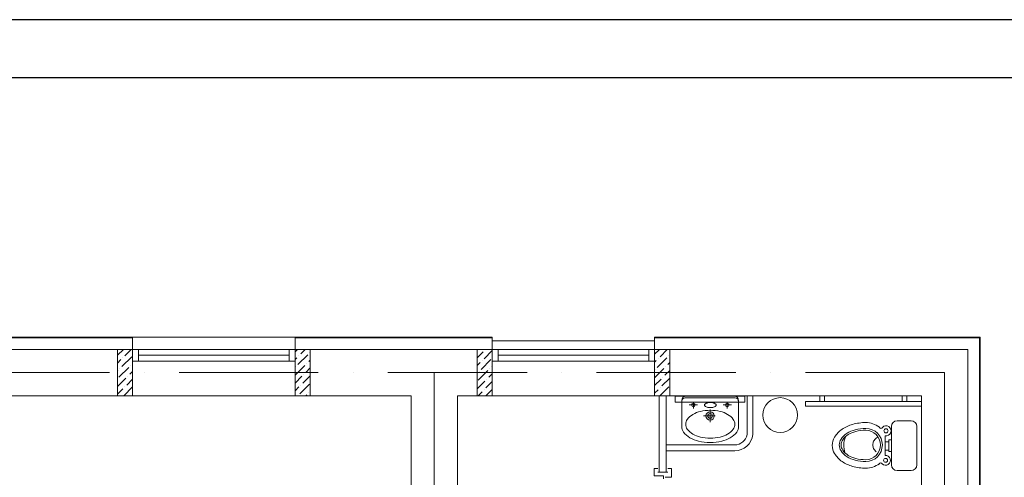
# Model space of a CAD drawing. Header units: millimetres. Extents: x 1114507 to 93926427, y 174473 to 817039.
# Tile 274 of 483: x 1742304 to 1750793, y 781521 to 785472. Entities that reach past the tile are written whole.
import ezdxf

# ---------------------------------------------------------------- set-up
doc = ezdxf.new("R2010")
doc.units = ezdxf.units.MM
doc.linetypes.add('ACAD_ISO10W100', pattern=[18, 12, -3, 0, -3])
doc.layers.add('АСО-стены кирпич 380 мм', color=7, linetype='Continuous', lineweight=35, true_color=0x745739)
doc.layers.add('размеры', color=12, linetype='Continuous', lineweight=15)
doc.layers.add('Сантехника', color=150, linetype='Continuous', lineweight=13)

# ---------------------------------------------------------------- blocks, each defined once
blk = doc.blocks.new('blokqav2mak')
at = {"color": 252, "lineweight": 0, "ltscale": 100}
for p, q in [((1565682, 782732.1), (1564182, 782732.1)), ((1565682, 782625.1), (1565682, 782732.1)), ((1568782, 782732.1), (1567082, 782732.1)), ((1567082, 782625.1), (1567082, 782732.1)), ((1572989, 782732.1), (1570182, 782732.1)), ((1572989, 775325.1), (1572989, 782732.1))]:
    blk.add_line(p, q, dxfattribs=at)
at = {"color": 32, "lineweight": 0, "ltscale": 100}
for p, q in [((1565682, 782725.1), (1564182, 782725.1)), ((1568782, 782725.1), (1567082, 782725.1)), ((1572982, 782725.1), (1570182, 782725.1)), ((1572982, 775325.1), (1572982, 782725.1))]:
    blk.add_line(p, q, dxfattribs=at)
at = {"lineweight": 0, "ltscale": 100}
for p, q in [((1567082, 782732.1), (1565682, 782732.1)), ((1565682, 782625.1), (1564182, 782625.1)), ((1565682, 782625.1), (1565682, 782225.1)), ((1568782, 782625.1), (1567082, 782625.1)), ((1567082, 782625.1), (1567082, 782225.1)), ((1570182, 782700.1), (1568782, 782700.1)), ((1568782, 782225.1), (1568782, 782625.1)), ((1572882, 782625.1), (1570182, 782625.1)), ((1570182, 782225.1), (1570182, 782625.1)), ((1572882, 775325.1), (1572882, 782625.1)), ((1565682, 782225.1), (1564182, 782225.1)), ((1567082, 782225.1), (1565682, 782225.1)), ((1568082, 782225.1), (1567082, 782225.1)), ((1568082, 776325.1), (1568082, 782225.1)), ((1568782, 782225.1), (1568482, 782225.1)), ((1568482, 776325.1), (1568482, 782225.1)), ((1570182, 782225.1), (1568782, 782225.1)), ((1572482, 782225.1), (1570182, 782225.1)), ((1570958.2, 782221.3), (1570358.2, 782221.3)), ((1570358.2, 782221.3), (1570358.2, 782171.3)), ((1570958.2, 782171.3), (1570958.2, 782221.3)), ((1570978.5, 782225.1), (1570978.5, 781889.9)), ((1571028.5, 782225.1), (1571028.5, 781889.9)), ((1572482, 775325.1), (1572482, 782225.1)), ((1570358.2, 782171.3), (1570958.2, 782171.3)), ((1570282, 781800.9), (1570872.3, 781800.9)), ((1570282, 781750.9), (1570872.3, 781750.9))]:
    blk.add_line(p, q, dxfattribs=at)
at = {"color": 251, "lineweight": 0, "ltscale": 100, "true_color": 0x4a4a4a}
for p, q in [((1568782, 782625.1), (1568782, 782732.1)), ((1570182, 782625.1), (1570182, 782732.1))]:
    blk.add_line(p, q, dxfattribs=at)
at = {"linetype": 'Continuous', "lineweight": 0, "ltscale": 100}
for p, q in [((1565552, 782575.5, 0), (1565601.7, 782625.1, 0)), ((1565614.6, 782570.6, 0), (1565669, 782625.1, 0)), ((1567082, 782604.9, 0), (1567102.3, 782625.1, 0)), ((1567132, 782587.5, 0), (1567169.6, 782625.1, 0)), ((1568652, 782621.2, 0), (1568656, 782625.1, 0)), ((1568719.4, 782621.2, 0), (1568719.4, 782621.2, 0)), ((1570182, 782583.2, 0), (1570220, 782621.2, 0)), ((1570228.4, 782562.2, 0), (1570291.3, 782625.1, 0)), ((1565552, 782508.1, 0), (1565580.9, 782537, 0)), ((1565589.3, 782478, 0), (1565673.5, 782562.2, 0)), ((1565597.7, 782553.8, 0), (1565597.7, 782553.8, 0)), ((1567082, 782537.5, 0), (1567098.3, 782553.8, 0)), ((1567106.7, 782494.9, 0), (1567190.9, 782579.1, 0)), ((1567115.2, 782570.6, 0), (1567115.2, 782570.6, 0)), ((1567199.4, 782520.1, 0), (1567212, 782532.8, 0)), ((1567207.8, 782595.9, 0), (1567207.8, 782595.9, 0)), ((1568652, 782553.8, 0), (1568702.5, 782604.3, 0)), ((1568685.7, 782452.8, 0), (1568769.9, 782537, 0)), ((1568710.9, 782545.4, 0), (1568782, 782616.5, 0)), ((1570203.1, 782469.6, 0), (1570287.3, 782553.8, 0)), ((1570211.5, 782545.4, 0), (1570211.5, 782545.4, 0)), ((1570304.1, 782570.6, 0), (1570304.1, 782570.6, 0)), ((1565564.1, 782385.4, 0), (1565648.2, 782469.6, 0)), ((1565572.5, 782461.2, 0), (1565572.5, 782461.2, 0)), ((1565665.1, 782486.5, 0), (1565665.1, 782486.5, 0)), ((1565681.9, 782503.3, 0), (1565682, 782503.4, 0)), ((1567082, 782402.8, 0), (1567165.7, 782486.5, 0)), ((1567089.9, 782478, 0), (1567089.9, 782478, 0)), ((1567174.1, 782427.5, 0), (1567212, 782465.5, 0)), ((1567182.5, 782503.3, 0), (1567182.5, 782503.3, 0)), ((1568652, 782486.5, 0), (1568677.3, 782511.7, 0)), ((1568694.1, 782528.6, 0), (1568694.1, 782528.6, 0)), ((1568761.5, 782461.2, 0), (1568761.5, 782461.2, 0)), ((1568778.3, 782478, 0), (1568782, 782481.8, 0)), ((1570182, 782515.9, 0), (1570194.7, 782528.6, 0)), ((1570182, 782381.2, 0), (1570262.1, 782461.2, 0)), ((1570186.3, 782452.8, 0), (1570186.3, 782452.8, 0)), ((1570278.9, 782478, 0), (1570278.9, 782478, 0)), ((1570295.7, 782494.9, 0), (1570312, 782511.2, 0)), ((1565552, 782440.8, 0), (1565555.6, 782444.4, 0)), ((1565552, 782306.1, 0), (1565623, 782377, 0)), ((1565631.4, 782318.1, 0), (1565682, 782368.7, 0)), ((1565639.8, 782393.8, 0), (1565639.8, 782393.8, 0)), ((1565656.7, 782410.7, 0), (1565682, 782436.1, 0)), ((1567082, 782335.5, 0), (1567140.4, 782393.8, 0)), ((1567148.8, 782334.9, 0), (1567212, 782398.1, 0)), ((1567157.3, 782410.7, 0), (1567157.3, 782410.7, 0)), ((1568660.4, 782360.2, 0), (1568744.6, 782444.4, 0)), ((1568668.9, 782435.9, 0), (1568668.9, 782435.9, 0)), ((1568736.2, 782368.6, 0), (1568736.2, 782368.6, 0)), ((1568753, 782385.4, 0), (1568782, 782414.4, 0)), ((1570182, 782313.8, 0), (1570236.8, 782368.6, 0)), ((1570245.2, 782309.7, 0), (1570312, 782376.5, 0)), ((1570253.6, 782385.4, 0), (1570253.6, 782385.4, 0)), ((1570270.5, 782402.3, 0), (1570312, 782443.8, 0)), ((1565552, 782238.7, 0), (1565597.7, 782284.4, 0)), ((1565606.2, 782225.5, 0), (1565682, 782301.4, 0)), ((1565614.6, 782301.2, 0), (1565614.6, 782301.2, 0)), ((1567082, 782268.1, 0), (1567115.2, 782301.2, 0)), ((1567123.6, 782242.3, 0), (1567207.8, 782326.5, 0)), ((1567132, 782318.1, 0), (1567132, 782318.1, 0)), ((1568652, 782284.4, 0), (1568719.4, 782351.8, 0)), ((1568727.4, 782225.1, 0), (1568782, 782279.7, 0)), ((1568727.8, 782292.8, 0), (1568782, 782347.1, 0)), ((1570228, 782225.1, 0), (1570304.1, 782301.2, 0)), ((1570228.4, 782292.8, 0), (1570228.4, 782292.8, 0)), ((1565681.9, 782233.9, 0), (1565681.9, 782233.9, 0)), ((1567106.7, 782225.5, 0), (1567106.7, 782225.5, 0)), ((1567173.7, 782225.1, 0), (1567182.5, 782233.9, 0)), ((1567199.4, 782250.7, 0), (1567199.4, 782250.7, 0)), ((1568660.1, 782225.1, 0), (1568694.1, 782259.1, 0)), ((1568710.9, 782276, 0), (1568710.9, 782276, 0)), ((1570182, 782246.5, 0), (1570211.5, 782276, 0)), ((1570295.7, 782225.5, 0), (1570295.7, 782225.5, 0))]:
    blk.add_line(p, q, dxfattribs=at)
at = {"color": 5, "lineweight": 0}
for p, q in [((1565732, 782625.1), (1565682, 782625.1)), ((1565682, 782625.1), (1565682, 782525.1)), ((1567032, 782625.1), (1565732, 782625.1)), ((1565732, 782525.1), (1565732, 782625.1)), ((1567032, 782525.1), (1567032, 782625.1)), ((1567032, 782625.1), (1567082, 782625.1)), ((1567082, 782625.1), (1567082, 782525.1)), ((1568832, 782625.1), (1568782, 782625.1)), ((1568782, 782625.1), (1568782, 782525.1)), ((1570132, 782625.1), (1568832, 782625.1)), ((1568832, 782525.1), (1568832, 782625.1)), ((1570132, 782525.1), (1570132, 782625.1)), ((1570132, 782625.1), (1570182, 782625.1)), ((1570182, 782625.1), (1570182, 782525.1)), ((1567032, 782575.1), (1565732, 782575.1)), ((1570132, 782575.1), (1568832, 782575.1)), ((1565682, 782525.1), (1565732, 782525.1)), ((1567032, 782525.1), (1565732, 782525.1)), ((1567082, 782525.1), (1567032, 782525.1)), ((1568782, 782525.1), (1568832, 782525.1)), ((1570132, 782525.1), (1568832, 782525.1)), ((1570182, 782525.1), (1570132, 782525.1))]:
    blk.add_line(p, q, dxfattribs=at)
at = {"color": 1, "linetype": 'ACAD_ISO10W100', "lineweight": 0, "ltscale": 100}
for p, q in [((1572682, 782425.1), (1545682, 782425.1)), ((1568282, 782425.1), (1568282, 773125.1)), ((1572682, 782425.1), (1572682, 766825.1))]:
    blk.add_line(p, q, dxfattribs=at)
at = {"lineweight": 0}
for p, q in [((1571647.3, 782225.1), (1571607.3, 782225.1)), ((1571607.3, 782225.1), (1571607.3, 782175.1)), ((1571647.3, 782175.1), (1571647.3, 782225.1)), ((1572316.7, 782175.1), (1572316.7, 782225.1)), ((1572316.7, 782225.1), (1572356.7, 782225.1)), ((1572356.7, 782225.1), (1572356.7, 782175.1)), ((1572482, 782175.1), (1571482, 782175)), ((1571482, 782175), (1571482, 782135)), ((1571482, 782135), (1572482, 782135.1)), ((1571607.3, 782175.1), (1571647.3, 782175.1)), ((1572356.7, 782175.1), (1572316.7, 782175.1)), ((1572482, 782135.1), (1572482, 782175.1))]:
    blk.add_line(p, q, dxfattribs=at)
at = {"color": 0, "lineweight": 0}
for p, q in [((1570209.2, 781596.4), (1570177.9, 781596.4)), ((1570177.9, 781596.4), (1570177.9, 781533.9)), ((1570177.9, 781533.9), (1570259.2, 781533.9)), ((1570209.2, 781565.1), (1570294.9, 781565.1)), ((1570259.2, 781533.9), (1570259.2, 781508.9)), ((1570271.7, 781521.4), (1570326.1, 781521.4)), ((1570326.1, 781596.4), (1570294.9, 781596.4)), ((1570326.1, 781521.4), (1570326.1, 781596.4))]:
    blk.add_line(p, q, dxfattribs=at)
at = {"lineweight": 0, "ltscale": 100}
blk.add_circle((1571264.3, 782059), 150, dxfattribs=at)
for centre, radius, start, end in [((1570870.2, 781911.3), 110.4, 271.07834, 348.85672), ((1570870.7, 781910), 159.1, 270.57238, 352.76255)]:
    blk.add_arc(centre, radius, start, end, dxfattribs=at)
at = {"layer": 'АСО-стены кирпич 380 мм', "color": 5, "lineweight": 0}
for p, q in [((1570222, 781565.1), (1570222, 782225.1)), ((1570282, 782225.1), (1570282, 781565.1)), ((1570282, 781565.1), (1570222, 781565.1))]:
    blk.add_line(p, q, dxfattribs=at)
at = {"layer": 'размеры', "lineweight": 0, "ltscale": 5}
for p, q in [((1565682, 782625.1), (1565552, 782625.1)), ((1565552, 782625.1), (1565552, 782225.1)), ((1565682, 782225.1), (1565682, 782625.1)), ((1567212, 782625.1), (1567082, 782625.1)), ((1567082, 782625.1), (1567082, 782225.1)), ((1567212, 782225.1), (1567212, 782625.1)), ((1568652, 782625.1), (1568782, 782625.1)), ((1568652, 782225.1), (1568652, 782625.1)), ((1568782, 782625.1), (1568782, 782625.1)), ((1568782, 782625.1), (1568782, 782225.1)), ((1568782, 782225.1), (1568782, 782625.1)), ((1568782, 782625.1), (1568782, 782225.1)), ((1570182, 782625.1), (1570312, 782625.1)), ((1570182, 782225.1), (1570182, 782625.1)), ((1570312, 782625.1), (1570312, 782225.1)), ((1565552, 782225.1), (1565682, 782225.1)), ((1567082, 782225.1), (1567212, 782225.1)), ((1568782, 782225.1), (1568652, 782225.1)), ((1568782, 782225.1), (1568782, 782225.1)), ((1570312, 782225.1), (1570182, 782225.1))]:
    blk.add_line(p, q, dxfattribs=at)
at = {"layer": 'Сантехника', "lineweight": 0}
for p, q in [((1570444.8, 782207.1), (1570660.4, 782207.1)), ((1570660.4, 782225.1), (1570460.1, 782225.1)), ((1570860.6, 782225.1), (1570660.4, 782225.1)), ((1570875.9, 782207.1), (1570660.4, 782207.1)), ((1570415.2, 782180.2), (1570415.2, 781954.9)), ((1570551.2, 782146.1), (1570480.1, 782146.1)), ((1570515.6, 782166.6), (1570515.6, 782115.3)), ((1570843.4, 782146.1), (1570772.2, 782146.1)), ((1570807.8, 782166.6), (1570807.8, 782115.3)), ((1570905.6, 781954.9), (1570905.6, 782180.2)), ((1570704.8, 782051.2), (1570603.7, 782051.2)), ((1570660.4, 782107.6), (1570660.4, 781997.3))]:
    blk.add_line(p, q, dxfattribs=at)
at = {"layer": 'Сантехника', "lineweight": 0, "ltscale": 5}
for p, q in [((1572222.6, 781629.5), (1572222.6, 781959.5)), ((1572222.6, 781629.5), (1572222.6, 781959.5)), ((1572272.6, 782009.5), (1572392.6, 782009.5)), ((1572272.6, 782009.5), (1572392.6, 782009.5)), ((1572442.6, 781959.5), (1572442.6, 781629.5)), ((1572442.6, 781959.5), (1572442.6, 781629.5)), ((1572169.7, 781879.6), (1572169.7, 781828.6)), ((1572169.7, 781879.6), (1572169.7, 781828.6)), ((1572167.6, 781828.6), (1572201.9, 781828.6)), ((1572167.6, 781828.6), (1572201.9, 781828.6)), ((1572169.7, 781828.6), (1572169.7, 781756.9)), ((1572169.7, 781828.6), (1572169.7, 781756.9)), ((1572201.9, 781844.3), (1572222.6, 781844.3)), ((1572201.9, 781828.6), (1572201.9, 781844.3)), ((1572201.9, 781844.3), (1572222.6, 781844.3)), ((1572201.9, 781828.6), (1572201.9, 781844.3)), ((1572201.9, 781756.9), (1572201.9, 781828.6)), ((1572201.9, 781756.9), (1572201.9, 781828.6)), ((1572222.6, 781844.3), (1572222.6, 781744.6)), ((1572222.6, 781844.3), (1572222.6, 781744.6)), ((1572169.7, 781756.9), (1572169.7, 781709.7)), ((1572201.9, 781756.9), (1572169.7, 781756.9)), ((1572169.7, 781756.9), (1572169.7, 781709.7)), ((1572201.9, 781756.9), (1572169.7, 781756.9)), ((1572201.9, 781744.6), (1572201.9, 781756.9)), ((1572201.9, 781744.6), (1572201.9, 781756.9)), ((1572222.6, 781744.6), (1572201.9, 781744.6)), ((1572222.6, 781744.6), (1572201.9, 781744.6)), ((1572392.6, 781579.5), (1572272.6, 781579.5)), ((1572392.6, 781579.5), (1572272.6, 781579.5))]:
    blk.add_line(p, q, dxfattribs=at)
at = {"layer": 'Сантехника', "lineweight": 0}
for centre, radius in [((1570515.6, 782146.1), 15.4), ((1570807.8, 782146.1), 15.4), ((1570660.4, 782051.2), 35.9), ((1570660.4, 782051.2), 20.1)]:
    blk.add_circle(centre, radius, dxfattribs=at)
at = {"layer": 'Сантехника', "lineweight": 0, "ltscale": 5}
for centre, radius in [((1572176.6, 781922.7), 17.7), ((1572176.6, 781922.7), 17.7), ((1572173, 781668.1), 16.8), ((1572173, 781668.1), 16.8)]:
    blk.add_circle(centre, radius, dxfattribs=at)
at = {"layer": 'Сантехника', "lineweight": 0}
for centre, radius, start, end in [((1570448.4, 782174), 33.3, 90, 180), ((1570460.1, 782180.2), 45, 90, 180), ((1570860.6, 782180.2), 45, 0, 90), ((1570872.3, 782174), 33.3, 0, 90), ((1570621.5, 782144.8), 10.3, 136.14298, 180), ((1570621.5, 782144.8), 10.3, 180, 223.85702), ((1570640.5, 782126.5), 36.7, 113.31982, 136.14298), ((1570640.5, 782163.1), 36.7, 223.85702, 246.68018), ((1570653.3, 782096.8), 69, 100.12395, 113.31982), ((1570653.3, 782192.8), 69, 246.68018, 259.87605), ((1570661.7, 782049.6), 117, 90, 100.12395), ((1570661.7, 782240), 117, 259.87605, 270), ((1570661.7, 782049.6), 117, 79.87605, 90), ((1570661.7, 782240), 117, 270, 280.12395), ((1570670.2, 782096.8), 69, 66.68018, 79.87605), ((1570670.2, 782192.8), 69, 280.12395, 293.31982), ((1570683, 782126.5), 36.7, 43.85702, 66.68018), ((1570683, 782163.1), 36.7, 293.31982, 316.14298), ((1570702, 782144.8), 10.3, 0, 43.85702), ((1570702, 782144.8), 10.3, 316.14298, 0), ((1570588.3, 781930.8), 154, 119.66302, 143.97221), ((1570632.6, 781853), 243.6, 103.2739, 119.66302), ((1570661.7, 781729.5), 370.4, 90, 103.2739), ((1570661.7, 781729.5), 370.4, 76.7261, 90), ((1570690.9, 781853), 243.6, 60.33698, 76.7261), ((1570735.2, 781930.8), 154, 36.02779, 60.33698), ((1570497.2, 781960.8), 82.2, 175.88044, 180), ((1570497.2, 781960.8), 82.2, 180, 216.02779), ((1570521.5, 781979.4), 71.4, 143.97221, 180), ((1570521.5, 781979.4), 71.4, 180, 216.02779), ((1570802, 781979.4), 71.4, 0, 36.02779), ((1570802, 781979.4), 71.4, 323.97221, 0), ((1570823.5, 781960.8), 82.2, 323.97221, 0), ((1570823.5, 781960.8), 82.2, 0, 4.11956), ((1570574.2, 782016.8), 177.4, 216.02779, 240.33698), ((1570588.3, 782028), 154, 216.02779, 240.33698), ((1570625.2, 782106.4), 280.6, 240.33698, 256.7261), ((1570632.6, 782105.8), 243.6, 240.33698, 256.7261), ((1570661.7, 782229.2), 370.4, 256.7261, 270), ((1570661.7, 782229.2), 370.4, 270, 283.2739), ((1570690.9, 782105.8), 243.6, 283.2739, 299.66302), ((1570695.5, 782106.4), 280.6, 283.2739, 299.66302), ((1570735.2, 782028), 154, 299.66302, 323.97221), ((1570746.5, 782016.8), 177.4, 299.66302, 323.97221), ((1570658.8, 782248.6), 426.7, 256.7261, 270), ((1570658.8, 782248.6), 426.7, 270, 270.21449), ((1570662, 782248.6), 426.7, 269.78551, 270), ((1570662, 782248.6), 426.7, 270, 283.2739), ((1571923.4, 781840.6), 221.7, 211.15077, 235.5781), ((1571970.6, 781909.5), 305.2, 235.5781, 254.15338)]:
    blk.add_arc(centre, radius, start, end, dxfattribs=at)
at = {"layer": 'Сантехника', "lineweight": 0, "ltscale": 5}
for centre, radius, start, end in [((1571970.6, 781684.7), 305.2, 105.84662, 124.4219), ((1571970.6, 781684.7), 305.2, 105.84662, 124.4219), ((1572001.5, 781575.8), 418.4, 90, 105.84662), ((1572001.5, 781575.8), 418.4, 90, 105.84662), ((1572001.5, 781582.9), 361.1, 90, 104.60393), ((1572001.5, 781582.9), 361.1, 90, 104.60393), ((1572001.5, 781797.1), 197.2, 53.37244, 90), ((1572001.5, 781797.1), 197.2, 53.37244, 90), ((1572001.5, 781800.6), 143.4, 270, 90), ((1572001.5, 781800.6), 143.4, 270, 90), ((1572132.6, 781957.5), 13.6, 200.6387, 339.3613), ((1572132.6, 781957.5), 13.6, 200.6387, 339.3613), ((1572176.6, 781922.7), 43.6, 260.82075, 136.57286), ((1572176.6, 781922.7), 43.6, 260.82075, 136.57286), ((1572272.6, 781959.5), 50, 90, 180), ((1572272.6, 781959.5), 50, 90, 180), ((1572392.6, 781959.5), 50, 0, 90), ((1572392.6, 781959.5), 50, 0, 90), ((1571851.4, 781797.1), 137.7, 148.84923, 180), ((1571923.4, 781753.6), 221.7, 124.4219, 148.84923), ((1571923.4, 781753.6), 221.7, 124.4219, 148.84923), ((1571930.9, 781758), 170.1, 122.17122, 146.63536), ((1571930.9, 781758), 170.1, 122.17122, 146.63536), ((1571931.9, 781756.8), 156.2, 120.97049, 145.38765), ((1571931.9, 781756.8), 156.2, 120.97049, 145.38765), ((1572026.3, 781798.8), 213, 159.99951, 198.48455), ((1572026.3, 781798.8), 213, 159.99951, 198.48455), ((1571973.5, 781690.3), 250.1, 104.60393, 122.17122), ((1571973.5, 781690.3), 250.1, 104.60393, 122.17122), ((1571973.9, 781686.7), 237.8, 103.96042, 120.97049), ((1571973.9, 781686.7), 237.8, 103.96042, 120.97049), ((1572001.5, 781575.7), 352.3, 90, 103.96042), ((1572001.5, 781575.7), 352.3, 90, 103.96042), ((1572001.5, 781800.6), 127.3, 270, 90), ((1572001.5, 781800.6), 127.3, 270, 90), ((1572147.6, 781794), 86.5, 129.91016, 153.65468), ((1572147.6, 781794), 86.5, 129.91016, 153.65468), ((1572156.9, 781782.9), 101, 119.23771, 129.91016), ((1572156.9, 781782.9), 101, 119.23771, 129.91016), ((1571851.4, 781797.1), 137.7, 180, 211.15077), ((1571866.2, 781800.6), 92.6, 146.63536, 180), ((1571866.2, 781800.6), 92.6, 146.63536, 180), ((1571866.2, 781800.6), 92.6, 180, 213.36464), ((1571866.2, 781800.6), 92.6, 180, 213.36464), ((1571868.3, 781800.6), 78.9, 145.38765, 180), ((1571868.3, 781800.6), 78.9, 145.38765, 180), ((1571868.3, 781800.6), 78.9, 180, 214.61235), ((1571868.3, 781800.6), 78.9, 180, 214.61235), ((1572133.3, 781801.1), 70.5, 153.65468, 180), ((1572133.3, 781801.1), 70.5, 153.65468, 180), ((1572133.3, 781801.1), 70.5, 180, 206.34532), ((1572133.3, 781801.1), 70.5, 180, 206.34532), ((1572147.6, 781808.2), 86.5, 206.34532, 230.08984), ((1572147.6, 781808.2), 86.5, 206.34532, 230.08984), ((1571923.4, 781840.6), 221.7, 211.15077, 235.5781), ((1571930.9, 781843.2), 170.1, 213.36464, 237.82878), ((1571930.9, 781843.2), 170.1, 213.36464, 237.82878), ((1571931.9, 781844.5), 156.2, 214.61235, 239.02951), ((1571931.9, 781844.5), 156.2, 214.61235, 239.02951), ((1571973.5, 781911), 250.1, 237.82878, 255.39607), ((1571973.5, 781911), 250.1, 237.82878, 255.39607), ((1571973.9, 781914.5), 237.8, 239.02951, 256.03958), ((1571973.9, 781914.5), 237.8, 239.02951, 256.03958), ((1572001.5, 782025.6), 352.3, 256.03958, 270), ((1572001.5, 782025.6), 352.3, 256.03958, 270), ((1572173, 781668.1), 41.7, 226.35612, 94.52336), ((1572173, 781668.1), 41.7, 226.35612, 94.52336), ((1571970.6, 781909.5), 305.2, 235.5781, 254.15338), ((1572001.5, 782018.3), 418.4, 254.15338, 270), ((1572001.5, 782018.3), 418.4, 254.15338, 270), ((1572001.5, 782018.3), 418.4, 254.15338, 270), ((1572001.5, 782018.3), 418.4, 254.15338, 270), ((1572001.5, 782018.3), 361.1, 255.39607, 270), ((1572001.5, 782018.3), 361.1, 255.39607, 270), ((1572001.5, 781797.1), 197.2, 270, 306.62756), ((1572001.5, 781797.1), 197.2, 270, 306.62756), ((1572001.5, 781797.1), 197.2, 270, 306.62756), ((1572001.5, 781797.1), 197.2, 270, 306.62756), ((1572131.4, 781630.5), 14.8, 30.13159, 149.86841), ((1572131.4, 781630.5), 14.8, 30.13159, 149.86841), ((1572272.6, 781629.5), 50, 180, 270), ((1572272.6, 781629.5), 50, 180, 270), ((1572392.6, 781629.5), 50, 270, 0), ((1572392.6, 781629.5), 50, 270, 0)]:
    blk.add_arc(centre, radius, start, end, dxfattribs=at)

msp = doc.modelspace()

# ---------------------------------------------------------------- linework, layer by layer
at = {"color": 5, "elevation": 0}
msp.add_lwpolyline([(1715424.1, 785471.7), (1768282.1, 785471.7), (1768282.1, 755771.7), (1715424.1, 755771.7)], close=True, dxfattribs=at)
at = {"color": 5, "lineweight": 30, "elevation": 0}
msp.add_lwpolyline([(1717424.1, 784971.7), (1767782.1, 784971.7), (1767782.1, 756271.7), (1717424.1, 756271.7)], close=True, dxfattribs=at)
at = {"layer": 'Defpoints', "color": 3, "linetype": 'ByBlock', "elevation": 0}
msp.add_lwpolyline([(1715424.1, 785471.7), (1757424.1, 785471.7), (1757424.1, 755771.7), (1715424.1, 755771.7)], close=True, dxfattribs=at)

# ---------------------------------------------------------------- block references
at = {"color": 0}
msp.add_blockref('blokqav2mak', (177596.2, 0), dxfattribs=at)

doc.saveas('drawing.dxf')
